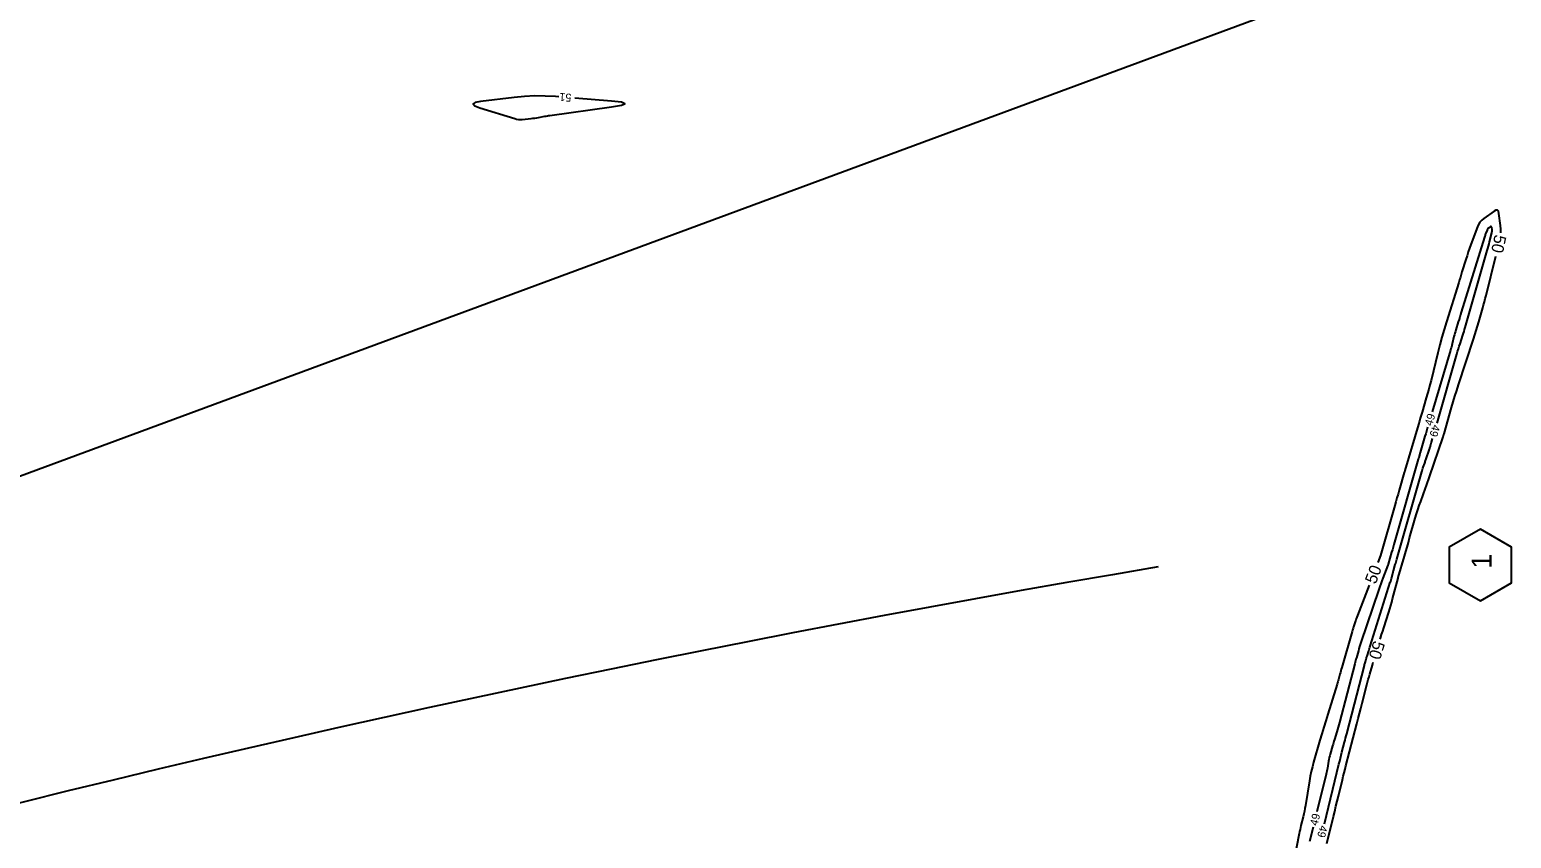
# Model space of a CAD drawing. Extents: x 2384780 to 2405861, y 547869 to 573706.
# Drawn here: x 2393913.8 to 2394284, y 554136.4 to 554338.4 of the extents above; entities that cross this region are included whole.
import ezdxf

# ---------------------------------------------------------------- set-up
doc = ezdxf.new("R2010")
doc.units = 0
for name, color, linetype in [('Old_Level_12', 7, 'Continuous'), ('Old_Level_5', 7, 'Continuous'), ('Old_Level_60', 7, 'Continuous'), ('Old_Level_61', 7, 'Continuous')]:
    doc.layers.add(name, color=color, linetype=linetype)

msp = doc.modelspace()

# ---------------------------------------------------------------- linework, layer by layer
at = {"layer": 'Old_Level_12'}
msp.add_lwpolyline([(2394276.21923, 554213.62979), (2394268.46923, 554209.15529), (2394268.46923, 554200.20629), (2394276.21923, 554195.73179), (2394283.96923, 554200.20629), (2394283.96923, 554209.15529)], close=True, dxfattribs=at)
at = {"layer": 'Old_Level_5'}
msp.add_line((2393753.50125, 554168.59175), (2394256.57275, 554354.59875), dxfattribs=at)
msp.add_arc((2394828.31077, 550434.91596), 3822, 99.52659444, 110.64289167, dxfattribs=at)
at = {"layer": 'Old_Level_60'}
for points in [[(2394045.98425, 554321.616), (2394045.171, 554321.68225), (2394042.58525, 554321.82775), (2394040.00225, 554321.8415), (2394037.42175, 554321.72325), (2394034.844, 554321.4735), (2394026.4275, 554320.442), (2394025.066, 554320.18025), (2394024.58875, 554319.83725), (2394024.9955, 554319.413), (2394026.28625, 554318.90725), (2394034.962, 554316.172), (2394035.42175, 554316.052), (2394035.88625, 554315.9805), (2394036.35575, 554315.9575), (2394036.83, 554315.98275)], [(2394036.83, 554315.98275), (2394039.055, 554316.21425), (2394039.527, 554316.268), (2394039.998, 554316.3305), (2394040.4675, 554316.40175), (2394040.93575, 554316.48175), (2394042.46375, 554316.75775), (2394042.79125, 554316.81525), (2394043.1195, 554316.86925), (2394043.44825, 554316.91975), (2394043.77775, 554316.967), (2394059.17175, 554319.09), (2394061.64325, 554319.522), (2394062.4605, 554319.908), (2394061.623, 554320.248), (2394059.1315, 554320.54225), (2394049.971, 554321.29025)], [(2394265.404, 554240.1325), (2394270.34175, 554257.3165), (2394270.536, 554257.98175), (2394270.73625, 554258.645), (2394270.942, 554259.3065), (2394271.15375, 554259.9665), (2394271.855, 554262.11875), (2394272.00325, 554262.58075), (2394272.14725, 554263.04375), (2394272.2875, 554263.508), (2394272.42325, 554263.97375), (2394277.954, 554283.224), (2394278.10925, 554283.774), (2394278.25925, 554284.3255), (2394278.404, 554284.878), (2394278.5435, 554285.43225), (2394279.086, 554287.62775), (2394279.12525, 554287.825), (2394279.146, 554288.02325), (2394279.14825, 554288.22275), (2394279.13175, 554288.42325), (2394279.04775, 554289.07975), (2394279.0175, 554289.1925), (2394278.963, 554289.24925), (2394278.88425, 554289.2505), (2394278.781, 554289.196), (2394278.2265, 554288.799), (2394278.116, 554288.7075), (2394278.02275, 554288.60275), (2394277.9465, 554288.48525), (2394277.88725, 554288.35475), (2394277.53725, 554287.408), (2394277.4635, 554287.2045), (2394277.39275, 554287.00025), (2394277.32475, 554286.795), (2394277.2595, 554286.58875), (2394271.46375, 554267.8225), (2394271.2775, 554267.2205), (2394271.09125, 554266.6185), (2394270.90475, 554266.01625), (2394270.71825, 554265.4145), (2394270.108, 554263.448), (2394269.9805, 554263.026), (2394269.85875, 554262.602), (2394269.7435, 554262.17625), (2394269.63425, 554261.749), (2394269.17675, 554259.90425), (2394269.07675, 554259.5095), (2394268.972, 554259.116), (2394268.863, 554258.72375), (2394268.74975, 554258.33275), (2394264.18575, 554242.917)], [(2394263.05025, 554239.0815), (2394262.563, 554237.43575), (2394262.3915, 554236.857), (2394262.22025, 554236.27825), (2394262.04925, 554235.69925), (2394261.878, 554235.1205), (2394261.17675, 554232.747), (2394261.12825, 554232.583), (2394261.07975, 554232.41925), (2394261.03125, 554232.25525), (2394260.98275, 554232.09125), (2394260.82425, 554231.556), (2394260.7905, 554231.44125), (2394260.757, 554231.32625), (2394260.72375, 554231.2115), (2394260.69075, 554231.0965), (2394254.789, 554210.429), (2394254.60525, 554209.78625), (2394254.42125, 554209.14375), (2394254.23675, 554208.50125), (2394254.05225, 554207.85875), (2394253.20275, 554204.90675), (2394253.19625, 554204.88375), (2394253.18975, 554204.861), (2394253.18325, 554204.83825), (2394253.17675, 554204.81525), (2394253.15525, 554204.74075), (2394253.1505, 554204.72475), (2394253.1455, 554204.70875), (2394253.14, 554204.69325), (2394253.13425, 554204.6775), (2394251.88475, 554201.406), (2394251.6205, 554200.70375), (2394251.36325, 554199.99875), (2394251.11275, 554199.2915), (2394250.86925, 554198.58175), (2394246.402, 554185.35025), (2394246.2285, 554184.82675), (2394246.061, 554184.30125), (2394245.89975, 554183.774), (2394245.7445, 554183.24475), (2394245.24725, 554181.51275), (2394245.142, 554181.1415), (2394245.039, 554180.76925), (2394244.93875, 554180.3965), (2394244.84075, 554180.023), (2394241.04325, 554165.33575), (2394240.88775, 554164.75075), (2394240.725, 554164.16775), (2394240.55425, 554163.58675), (2394240.37625, 554163.00825), (2394239.782, 554161.1215), (2394239.656, 554160.71675), (2394239.5325, 554160.31125), (2394239.4115, 554159.905), (2394239.293, 554159.498), (2394238.70525, 554157.455), (2394238.586, 554157.01575), (2394238.48, 554156.5735), (2394238.38725, 554156.12825), (2394238.3075, 554155.68), (2394238.02625, 554153.946), (2394237.96225, 554153.57525), (2394237.8905, 554153.206), (2394237.8115, 554152.83825), (2394237.72475, 554152.472), (2394235.395, 554143.0545)], [(2394237.24525, 554140.05425), (2394240.8945, 554154.95575), (2394241.0805, 554155.70975), (2394241.26875, 554156.46325), (2394241.4595, 554157.21625), (2394241.65275, 554157.9685), (2394242.28775, 554160.425), (2394242.424, 554160.9515), (2394242.56, 554161.47775), (2394242.6965, 554162.004), (2394242.83275, 554162.5305), (2394247.2485, 554179.5635), (2394247.30925, 554179.79475), (2394247.37125, 554180.0255), (2394247.435, 554180.25575), (2394247.5, 554180.4855), (2394247.715, 554181.23575), (2394247.76125, 554181.3965), (2394247.8085, 554181.557), (2394247.85625, 554181.71725), (2394247.90475, 554181.87725), (2394248.32425, 554183.25125), (2394248.4145, 554183.5455), (2394248.5055, 554183.8395), (2394248.59725, 554184.1335), (2394248.6895, 554184.427), (2394253.729, 554200.37475), (2394253.82325, 554200.679), (2394253.91375, 554200.9845), (2394254.001, 554201.291), (2394254.0845, 554201.5985), (2394254.453, 554202.98725), (2394254.4595, 554203.0115), (2394254.466, 554203.03575), (2394254.47275, 554203.06), (2394254.47975, 554203.08425), (2394254.50225, 554203.1635), (2394254.507, 554203.1805), (2394254.512, 554203.19725), (2394254.51675, 554203.21425), (2394254.52175, 554203.23125), (2394254.975, 554204.80525), (2394255.072, 554205.14275), (2394255.16875, 554205.48025), (2394255.26525, 554205.81775), (2394255.3615, 554206.15525), (2394261.56275, 554227.94275), (2394261.65325, 554228.24925), (2394261.7495, 554228.554), (2394261.8515, 554228.8565), (2394261.9595, 554229.15725), (2394262.322, 554230.1365), (2394262.39875, 554230.34675), (2394262.47425, 554230.55725), (2394262.54825, 554230.7685), (2394262.62075, 554230.98025), (2394263.52175, 554233.6415), (2394263.577, 554233.8075), (2394263.63025, 554233.97425), (2394263.6815, 554234.14175), (2394263.73075, 554234.30975), (2394263.88875, 554234.8595), (2394263.9225, 554234.97725), (2394263.9565, 554235.095), (2394263.99025, 554235.213), (2394264.02425, 554235.33075), (2394264.29925, 554236.288)], [(2394234.43425, 554139.1715), (2394233.56725, 554135.667)]]:
    msp.add_lwpolyline(points, dxfattribs=at)
at = {"layer": 'Old_Level_61'}
for points in [[(2394281.336, 554287.68025), (2394281.34525, 554288.5455), (2394281.269, 554289.4755), (2394280.87925, 554292.5215), (2394280.73925, 554293.04475), (2394280.4865, 554293.309), (2394280.12075, 554293.3145), (2394279.642, 554293.061), (2394277.06875, 554291.21925), (2394276.557, 554290.7945), (2394276.124, 554290.30925), (2394275.77025, 554289.76375), (2394275.4955, 554289.158), (2394273.8615, 554284.73975), (2394273.52425, 554283.809), (2394273.20025, 554282.874), (2394272.88875, 554281.9345), (2394272.59025, 554280.9905), (2394271.63575, 554277.90025), (2394271.43125, 554277.23825), (2394271.22625, 554276.576), (2394271.02125, 554275.914), (2394270.816, 554275.252), (2394267.775, 554265.4515), (2394267.1925, 554263.525), (2394266.638, 554261.59075), (2394266.1115, 554259.64875), (2394265.61325, 554257.699), (2394263.8975, 554250.78), (2394263.619, 554249.68225), (2394263.328, 554248.58775), (2394263.02475, 554247.49675), (2394262.7095, 554246.40925), (2394261.659, 554242.8615), (2394261.434, 554242.10125), (2394261.20925, 554241.341), (2394260.98425, 554240.58075), (2394260.7595, 554239.8205), (2394257.35625, 554228.30225), (2394257.342, 554228.2545), (2394257.328, 554228.207), (2394257.314, 554228.1595), (2394257.29975, 554228.11175), (2394257.25375, 554227.9565), (2394257.244, 554227.92325), (2394257.23425, 554227.88975), (2394257.2245, 554227.8565), (2394257.215, 554227.823), (2394255.94125, 554223.36225), (2394255.668, 554222.4065), (2394255.3945, 554221.451), (2394255.12025, 554220.4955), (2394254.8455, 554219.54), (2394251.267, 554207.102), (2394251.2655, 554207.09625), (2394251.26375, 554207.0905), (2394251.26225, 554207.085), (2394251.2605, 554207.07925), (2394251.25525, 554207.061), (2394251.254, 554207.057), (2394251.25275, 554207.053), (2394251.2515, 554207.04925), (2394251.25, 554207.04525), (2394250.5805, 554205.29225)], [(2394251.19975, 554186.12775), (2394251.2925, 554186.43075), (2394251.55975, 554187.2945), (2394251.829, 554188.1575), (2394252.1005, 554189.01975), (2394253.32575, 554192.89725), (2394253.5835, 554193.72975), (2394253.83125, 554194.56475), (2394254.0695, 554195.40275), (2394254.29775, 554196.24375), (2394255.6725, 554201.42375), (2394255.67525, 554201.434), (2394255.67825, 554201.44425), (2394255.681, 554201.4545), (2394255.68375, 554201.4645), (2394255.69325, 554201.49775), (2394255.69525, 554201.505), (2394255.69725, 554201.512), (2394255.69925, 554201.519), (2394255.7015, 554201.52625), (2394257.242, 554206.87425), (2394257.5715, 554208.02025), (2394257.90025, 554209.16675), (2394258.22825, 554210.31325), (2394258.555, 554211.46025), (2394259.967, 554216.421), (2394260.2735, 554217.45975), (2394260.6, 554218.492), (2394260.946, 554219.518), (2394261.31225, 554220.53725), (2394262.5405, 554223.85675), (2394262.801, 554224.569), (2394263.05675, 554225.28275), (2394263.3075, 554225.9985), (2394263.55325, 554226.716), (2394266.94225, 554236.72625), (2394266.96475, 554236.7935), (2394266.98625, 554236.861), (2394267.007, 554236.92875), (2394267.027, 554236.99675), (2394267.09075, 554237.21925), (2394267.1045, 554237.267), (2394267.11825, 554237.3145), (2394267.132, 554237.36225), (2394267.14575, 554237.41), (2394269.04375, 554244.01525), (2394269.4565, 554245.42875), (2394269.88175, 554246.8385), (2394270.3195, 554248.2445), (2394270.7695, 554249.6465), (2394274.49725, 554261.09025), (2394274.84125, 554262.16275), (2394275.176, 554263.23825), (2394275.50125, 554264.3165), (2394275.817, 554265.39775), (2394276.83325, 554268.93475), (2394277.04725, 554269.6935), (2394277.25425, 554270.45425), (2394277.45425, 554271.217), (2394277.647, 554271.9815), (2394280.07775, 554281.82225)], [(2394248.43975, 554199.687), (2394245.52375, 554192.052), (2394245.378, 554191.6645), (2394245.23575, 554191.2755), (2394245.0975, 554190.885), (2394244.96325, 554190.49325), (2394244.53025, 554189.21125), (2394244.43925, 554188.936), (2394244.35125, 554188.65975), (2394244.2665, 554188.3825), (2394244.18475, 554188.10425), (2394241.601, 554179.105), (2394241.484, 554178.6925), (2394241.36975, 554178.27925), (2394241.25825, 554177.86525), (2394241.1495, 554177.45025), (2394240.79875, 554176.094), (2394240.72175, 554175.804), (2394240.641, 554175.515), (2394240.5565, 554175.227), (2394240.46825, 554174.94025), (2394238.091, 554167.3915), (2394237.5865, 554165.7725), (2394237.09225, 554164.15025), (2394236.60825, 554162.525), (2394236.1345, 554160.89675), (2394234.57375, 554155.471), (2394234.25675, 554154.30425), (2394233.97525, 554153.12975), (2394233.7285, 554151.9475), (2394233.51725, 554150.75725), (2394232.5145, 554144.57825), (2394232.39475, 554143.884), (2394232.26075, 554143.193), (2394232.1125, 554142.5045), (2394231.9505, 554141.81925), (2394231.39775, 554139.585), (2394231.2825, 554139.1055), (2394231.1735, 554138.6245), (2394231.071, 554138.14225), (2394230.975, 554137.6585), (2394229.57925, 554130.37725)], [(2394237.82825, 554135.1465), (2394239.511, 554141.89675), (2394239.824, 554143.15475), (2394240.1355, 554144.413), (2394240.44575, 554145.67175), (2394240.75475, 554146.93075), (2394241.76225, 554151.044), (2394241.9795, 554151.925), (2394242.1995, 554152.80525), (2394242.42225, 554153.685), (2394242.648, 554154.564), (2394245.3565, 554165.0415), (2394245.68625, 554166.317), (2394246.01625, 554167.59225), (2394246.3465, 554168.86775), (2394246.677, 554170.143), (2394247.86775, 554174.73575), (2394248.046, 554175.4145), (2394248.2285, 554176.092), (2394248.41525, 554176.76825), (2394248.6065, 554177.4435), (2394249.23775, 554179.64725), (2394249.374, 554180.11925), (2394249.453, 554180.38775)]]:
    msp.add_lwpolyline(points, dxfattribs=at)

# ---------------------------------------------------------------- texts
at = {"layer": 'Old_Level_12'}
msp.add_text('1', height=5, rotation=90, dxfattribs=at).set_placement((2394279.01585, 554203.77099))
at = {"layer": 'Old_Level_60'}
for s, rotation, p in [('51', 175.3308611, (2394049.189, 554322.3575)), ('49', 73.5081417, (2394264.1565, 554239.296)), ('49', 253.9679417, (2394264.29925, 554239.909)), ('49', 76.1040889, (2394235.52975, 554139.436)), ('49', 256.2035611, (2394236.1515, 554139.7875))]:
    msp.add_text(s, height=2, rotation=rotation, dxfattribs=at).set_placement(p)
at = {"layer": 'Old_Level_61'}
for rotation, p in [(257.8782806, (2394279.82675, 554287.359)), (69.0969417, (2394250.06875, 554199.74775)), (253.0743361, (2394249.5755, 554185.95525))]:
    msp.add_text('50', height=3, rotation=rotation, dxfattribs=at).set_placement(p)

doc.saveas('drawing.dxf')
